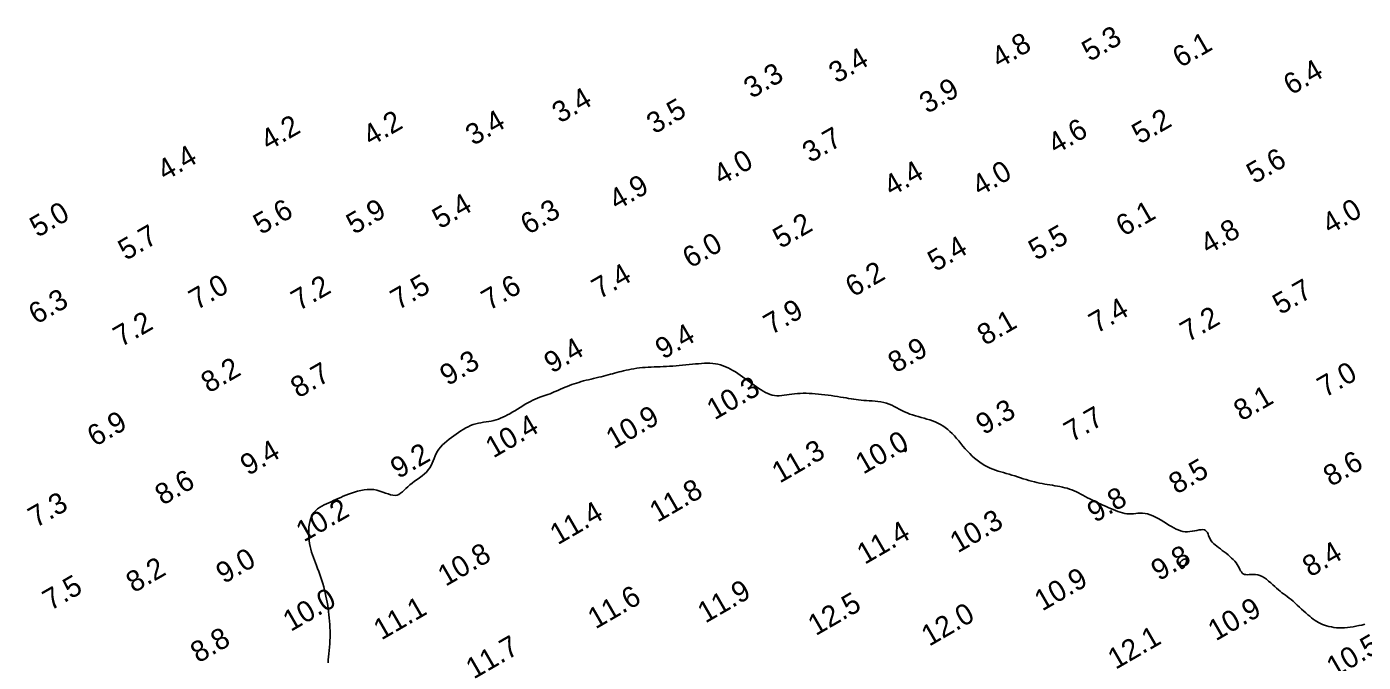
# Model space of a CAD drawing. Extents: x 3024098 to 3056816, y 418252 to 509144.
# Drawn here: x 3031393.5 to 3031713.3, y 418750.5 to 418902.6 of the extents above; entities that cross this region are included whole.
import ezdxf

# ---------------------------------------------------------------- set-up
doc = ezdxf.new("R2010")
doc.units = 0
doc.layers.add('V-CHAN-CONT-EL10', color=7, linetype='Continuous')
doc.layers.add('V-TOPO-SOUN-0911', color=7, linetype='Continuous')

msp = doc.modelspace()

# ---------------------------------------------------------------- linework, layer by layer
at = {"layer": 'V-CHAN-CONT-EL10'}
for points in [[(3031461.27, 418784.46), (3031461.49, 418785.16), (3031461.78, 418785.79), (3031462.14, 418786.35), (3031462.56, 418786.82), (3031463.02, 418787.23), (3031463.54, 418787.59), (3031464.08, 418787.91), (3031464.64, 418788.2), (3031465.21, 418788.46), (3031465.78, 418788.72), (3031466.34, 418788.97), (3031466.89, 418789.23), (3031467.45, 418789.49), (3031468.02, 418789.75), (3031468.59, 418790.01), (3031469.19, 418790.27), (3031469.81, 418790.52), (3031470.47, 418790.78), (3031471.17, 418791.03), (3031471.89, 418791.27), (3031472.64, 418791.48), (3031473.41, 418791.67), (3031474.18, 418791.8), (3031474.96, 418791.89), (3031475.73, 418791.91), (3031476.49, 418791.85), (3031477.24, 418791.71), (3031477.95, 418791.52), (3031478.65, 418791.28), (3031479.31, 418791.04), (3031479.94, 418790.81), (3031480.54, 418790.62), (3031481.09, 418790.5), (3031481.6, 418790.47), (3031482.07, 418790.55), (3031482.51, 418790.72), (3031482.93, 418790.98), (3031483.34, 418791.31), (3031483.75, 418791.69), (3031484.18, 418792.11), (3031484.63, 418792.55), (3031485.13, 418792.99), (3031485.68, 418793.42), (3031486.26, 418793.85), (3031486.86, 418794.28), (3031487.46, 418794.71), (3031488.05, 418795.15), (3031488.61, 418795.6), (3031489.12, 418796.07), (3031489.56, 418796.57), (3031489.94, 418797.09), (3031490.24, 418797.64), (3031490.5, 418798.2), (3031490.74, 418798.77), (3031490.96, 418799.34), (3031491.19, 418799.91), (3031491.45, 418800.47), (3031491.75, 418801.02), (3031492.1, 418801.54), (3031492.51, 418802.05), (3031492.96, 418802.54), (3031493.45, 418803.01), (3031493.97, 418803.46), (3031494.51, 418803.9), (3031495.07, 418804.33), (3031495.64, 418804.75), (3031496.2, 418805.15), (3031496.77, 418805.55), (3031497.34, 418805.92), (3031497.92, 418806.28), (3031498.5, 418806.61), (3031499.08, 418806.91), (3031499.68, 418807.17), (3031500.29, 418807.4), (3031500.9, 418807.58), (3031501.53, 418807.73), (3031502.16, 418807.85), (3031502.79, 418807.96), (3031503.41, 418808.06), (3031504.02, 418808.16), (3031504.63, 418808.27), (3031505.21, 418808.4), (3031505.78, 418808.55), (3031506.33, 418808.73), (3031506.87, 418808.94), (3031507.41, 418809.18), (3031507.95, 418809.44), (3031508.5, 418809.72), (3031509.06, 418810.03), (3031509.65, 418810.37), (3031510.25, 418810.73), (3031510.87, 418811.11), (3031511.5, 418811.5), (3031512.14, 418811.89), (3031512.77, 418812.27), (3031513.4, 418812.63), (3031514.01, 418812.97), (3031514.6, 418813.27), (3031515.16, 418813.53), (3031515.7, 418813.76), (3031516.22, 418813.96), (3031516.72, 418814.14), (3031517.22, 418814.31), (3031517.71, 418814.47), (3031518.19, 418814.64), (3031518.68, 418814.81), (3031519.18, 418815.01), (3031519.68, 418815.22), (3031520.19, 418815.44), (3031520.71, 418815.67), (3031521.23, 418815.9), (3031521.76, 418816.13), (3031522.29, 418816.35), (3031522.82, 418816.57), (3031523.36, 418816.78), (3031523.9, 418816.98), (3031524.45, 418817.17), (3031525.01, 418817.35), (3031525.57, 418817.52), (3031526.14, 418817.69), (3031526.72, 418817.85), (3031527.31, 418818.01), (3031527.9, 418818.16), (3031528.51, 418818.3), (3031529.12, 418818.45), (3031529.73, 418818.6), (3031530.33, 418818.74), (3031530.92, 418818.88), (3031531.5, 418819.02), (3031532.06, 418819.17), (3031532.6, 418819.31), (3031533.12, 418819.45), (3031533.64, 418819.6), (3031534.15, 418819.74), (3031534.67, 418819.88), (3031535.19, 418820.03), (3031535.73, 418820.16), (3031536.29, 418820.3), (3031536.88, 418820.43), (3031537.48, 418820.55), (3031538.12, 418820.67), (3031538.76, 418820.78), (3031539.43, 418820.88), (3031540.1, 418820.97), (3031540.79, 418821.04), (3031541.48, 418821.11), (3031542.18, 418821.16), (3031542.89, 418821.19), (3031543.6, 418821.22), (3031544.32, 418821.24), (3031545.04, 418821.27), (3031545.78, 418821.29), (3031546.53, 418821.32), (3031547.29, 418821.36), (3031548.06, 418821.41), (3031548.84, 418821.48), (3031549.62, 418821.55), (3031550.41, 418821.62), (3031551.2, 418821.7), (3031551.97, 418821.78), (3031552.74, 418821.85), (3031553.48, 418821.93), (3031554.21, 418821.99), (3031554.93, 418822.04), (3031555.62, 418822.08), (3031556.3, 418822.1), (3031556.96, 418822.08), (3031557.61, 418822.04), (3031558.25, 418821.97), (3031558.87, 418821.85), (3031559.49, 418821.7), (3031560.1, 418821.5), (3031560.7, 418821.26), (3031561.29, 418820.99), (3031561.88, 418820.69), (3031562.46, 418820.37), (3031563.04, 418820.02), (3031563.62, 418819.65), (3031564.19, 418819.26), (3031564.76, 418818.86), (3031565.33, 418818.45), (3031565.89, 418818.04), (3031566.45, 418817.63), (3031567, 418817.22), (3031567.55, 418816.82), (3031568.1, 418816.43), (3031568.64, 418816.06), (3031569.18, 418815.71), (3031569.71, 418815.39), (3031570.25, 418815.1), (3031570.79, 418814.85), (3031571.33, 418814.64), (3031571.87, 418814.48), (3031572.42, 418814.38), (3031572.98, 418814.33), (3031573.55, 418814.33), (3031574.13, 418814.37), (3031574.72, 418814.44), (3031575.32, 418814.53), (3031575.94, 418814.62), (3031576.56, 418814.72), (3031577.21, 418814.79), (3031577.88, 418814.85), (3031578.56, 418814.89), (3031579.25, 418814.9), (3031579.96, 418814.9), (3031580.68, 418814.88), (3031581.42, 418814.84), (3031582.16, 418814.79), (3031582.92, 418814.72), (3031583.69, 418814.64), (3031584.46, 418814.55), (3031585.23, 418814.45), (3031585.99, 418814.35), (3031586.74, 418814.24), (3031587.47, 418814.13), (3031588.18, 418814.01), (3031588.87, 418813.9), (3031589.52, 418813.79), (3031590.14, 418813.69), (3031590.75, 418813.59), (3031591.35, 418813.49), (3031591.94, 418813.41), (3031592.53, 418813.33), (3031593.14, 418813.26), (3031593.77, 418813.2), (3031594.42, 418813.16), (3031595.09, 418813.12), (3031595.77, 418813.08), (3031596.46, 418813.02), (3031597.16, 418812.95), (3031597.85, 418812.85), (3031598.53, 418812.71), (3031599.19, 418812.53), (3031599.83, 418812.31), (3031600.45, 418812.04), (3031601.06, 418811.75), (3031601.67, 418811.43), (3031602.27, 418811.11), (3031602.88, 418810.79), (3031603.49, 418810.48), (3031604.12, 418810.2), (3031604.77, 418809.94), (3031605.44, 418809.72), (3031606.12, 418809.51), (3031606.8, 418809.32), (3031607.49, 418809.13), (3031608.18, 418808.94), (3031608.86, 418808.74), (3031609.54, 418808.53), (3031610.2, 418808.3), (3031610.84, 418808.04), (3031611.48, 418807.76), (3031612.1, 418807.44), (3031612.7, 418807.09), (3031613.28, 418806.7), (3031613.85, 418806.27), (3031614.4, 418805.79), (3031614.94, 418805.27), (3031615.46, 418804.71), (3031615.98, 418804.12), (3031616.48, 418803.51), (3031617, 418802.89), (3031617.51, 418802.26), (3031618.04, 418801.64), (3031618.58, 418801.04), (3031619.13, 418800.46), (3031619.71, 418799.9), (3031620.3, 418799.38), (3031620.9, 418798.88), (3031621.51, 418798.42), (3031622.13, 418798), (3031622.75, 418797.62), (3031623.38, 418797.28), (3031624.01, 418796.99), (3031624.65, 418796.73), (3031625.28, 418796.51), (3031625.92, 418796.3), (3031626.57, 418796.11), (3031627.22, 418795.93), (3031627.88, 418795.75), (3031628.54, 418795.56), (3031629.22, 418795.35), (3031629.89, 418795.13), (3031630.58, 418794.91), (3031631.26, 418794.68), (3031631.94, 418794.46), (3031632.61, 418794.24), (3031633.28, 418794.04), (3031633.94, 418793.86), (3031634.59, 418793.69), (3031635.22, 418793.55), (3031635.85, 418793.42), (3031636.47, 418793.3), (3031637.08, 418793.19), (3031637.69, 418793.09), (3031638.29, 418793), (3031638.9, 418792.9), (3031639.5, 418792.8), (3031640.1, 418792.7), (3031640.7, 418792.58), (3031641.29, 418792.46), (3031641.88, 418792.32), (3031642.45, 418792.17), (3031643.02, 418791.99), (3031643.57, 418791.8), (3031644.11, 418791.58), (3031644.64, 418791.34), (3031645.16, 418791.08), (3031645.69, 418790.8), (3031646.21, 418790.52), (3031646.75, 418790.23), (3031647.31, 418789.92), (3031647.88, 418789.62), (3031648.47, 418789.32), (3031649.08, 418789.02), (3031649.7, 418788.72), (3031650.33, 418788.43), (3031650.97, 418788.14), (3031651.6, 418787.86), (3031652.22, 418787.59), (3031652.84, 418787.33), (3031653.43, 418787.08), (3031654.02, 418786.85), (3031654.58, 418786.64), (3031655.14, 418786.46), (3031655.68, 418786.3), (3031656.22, 418786.18), (3031656.75, 418786.1), (3031657.28, 418786.06), (3031657.8, 418786.06), (3031658.33, 418786.1), (3031658.86, 418786.15), (3031659.39, 418786.19), (3031659.94, 418786.22), (3031660.5, 418786.22), (3031661.08, 418786.17), (3031661.68, 418786.05), (3031662.3, 418785.85), (3031662.94, 418785.59), (3031663.58, 418785.28), (3031664.24, 418784.92), (3031664.9, 418784.54), (3031665.54, 418784.15), (3031666.18, 418783.75), (3031666.79, 418783.38), (3031667.38, 418783.03), (3031667.94, 418782.71), (3031668.5, 418782.43), (3031669.04, 418782.2), (3031669.58, 418782.01), (3031670.12, 418781.87), (3031670.66, 418781.79), (3031671.22, 418781.77), (3031671.79, 418781.8), (3031672.37, 418781.89), (3031672.94, 418781.99), (3031673.49, 418782.11), (3031674.02, 418782.21), (3031674.5, 418782.27), (3031674.93, 418782.29), (3031675.29, 418782.23), (3031675.58, 418782.08), (3031675.8, 418781.86), (3031675.99, 418781.57), (3031676.15, 418781.23), (3031676.29, 418780.86), (3031676.45, 418780.47), (3031676.63, 418780.08), (3031676.85, 418779.69), (3031677.12, 418779.32), (3031677.45, 418778.97), (3031677.82, 418778.63), (3031678.22, 418778.3), (3031678.65, 418777.97), (3031679.1, 418777.65), (3031679.56, 418777.32), (3031680.02, 418776.98), (3031680.48, 418776.62), (3031680.93, 418776.26), (3031681.37, 418775.88), (3031681.78, 418775.49), (3031682.17, 418775.1), (3031682.53, 418774.71), (3031682.86, 418774.31), (3031683.14, 418773.92), (3031683.38, 418773.52), (3031683.58, 418773.14), (3031683.77, 418772.78), (3031683.95, 418772.44), (3031684.13, 418772.15), (3031684.34, 418771.9), (3031684.57, 418771.7), (3031684.86, 418771.57), (3031685.2, 418771.51), (3031685.59, 418771.49), (3031686.03, 418771.51), (3031686.5, 418771.54), (3031687, 418771.56), (3031687.51, 418771.54), (3031688.04, 418771.47), (3031688.58, 418771.33), (3031689.11, 418771.1), (3031689.63, 418770.78), (3031690.15, 418770.41), (3031690.65, 418769.99), (3031691.15, 418769.55), (3031691.63, 418769.1), (3031692.1, 418768.66), (3031692.55, 418768.24), (3031692.99, 418767.86), (3031693.42, 418767.52), (3031693.84, 418767.19), (3031694.25, 418766.88), (3031694.68, 418766.57), (3031695.11, 418766.25), (3031695.55, 418765.91), (3031696.01, 418765.54), (3031696.5, 418765.13), (3031697, 418764.69), (3031697.51, 418764.23), (3031698.03, 418763.75), (3031698.54, 418763.28), (3031699.05, 418762.81), (3031699.55, 418762.35), (3031700.03, 418761.93), (3031700.48, 418761.54), (3031700.92, 418761.18), (3031701.34, 418760.85), (3031701.76, 418760.56), (3031702.18, 418760.29), (3031702.61, 418760.04), (3031703.05, 418759.82), (3031703.52, 418759.61), (3031704.02, 418759.43), (3031704.54, 418759.26), (3031705.1, 418759.11), (3031705.67, 418758.99), (3031706.27, 418758.89), (3031706.88, 418758.82), (3031707.51, 418758.78), (3031708.16, 418758.77), (3031708.82, 418758.8), (3031709.49, 418758.85), (3031710.17, 418758.94), (3031710.85, 418759.04), (3031711.54, 418759.17), (3031712.24, 418759.31), (3031712.94, 418759.46), (3031713.64, 418759.63)], [(3031465.58, 418750.44), (3031465.63, 418751.12), (3031465.7, 418751.84), (3031465.77, 418752.58), (3031465.83, 418753.35), (3031465.9, 418754.13), (3031465.95, 418754.92), (3031466, 418755.72), (3031466.03, 418756.51), (3031466.04, 418757.3), (3031466.03, 418758.08), (3031466.01, 418758.85), (3031465.97, 418759.62), (3031465.92, 418760.39), (3031465.86, 418761.15), (3031465.78, 418761.9), (3031465.69, 418762.66), (3031465.59, 418763.41), (3031465.48, 418764.16), (3031465.35, 418764.91), (3031465.21, 418765.65), (3031465.06, 418766.4), (3031464.9, 418767.14), (3031464.71, 418767.89), (3031464.52, 418768.63), (3031464.3, 418769.37), (3031464.07, 418770.1), (3031463.83, 418770.84), (3031463.58, 418771.56), (3031463.32, 418772.28), (3031463.06, 418772.98), (3031462.8, 418773.67), (3031462.55, 418774.34), (3031462.31, 418774.99), (3031462.07, 418775.64), (3031461.85, 418776.28), (3031461.64, 418776.92), (3031461.46, 418777.58), (3031461.3, 418778.26), (3031461.16, 418778.96), (3031461.05, 418779.7), (3031460.98, 418780.48), (3031460.94, 418781.29), (3031460.95, 418782.1), (3031461, 418782.92), (3031461.1, 418783.71), (3031461.27, 418784.46)]]:
    msp.add_lwpolyline(points, dxfattribs=at)
for points in [[(3031603.59, 418801.04), (3031603.61, 418801.02), (3031603.64, 418801.01), (3031603.66, 418801), (3031603.68, 418800.99), (3031603.71, 418800.98), (3031603.73, 418800.98), (3031603.75, 418800.98), (3031603.78, 418800.98), (3031603.8, 418800.99), (3031603.82, 418801.01), (3031603.84, 418801.03), (3031603.86, 418801.07), (3031603.88, 418801.11), (3031603.89, 418801.17), (3031603.91, 418801.24), (3031603.92, 418801.32), (3031603.93, 418801.42), (3031603.94, 418801.52), (3031603.94, 418801.61), (3031603.93, 418801.7), (3031603.92, 418801.78), (3031603.9, 418801.84), (3031603.86, 418801.88), (3031603.82, 418801.89), (3031603.76, 418801.88), (3031603.7, 418801.85), (3031603.64, 418801.8), (3031603.58, 418801.74), (3031603.52, 418801.68), (3031603.47, 418801.61), (3031603.43, 418801.54), (3031603.4, 418801.48), (3031603.38, 418801.42), (3031603.37, 418801.37), (3031603.37, 418801.33), (3031603.37, 418801.28), (3031603.38, 418801.25), (3031603.39, 418801.21), (3031603.41, 418801.18), (3031603.43, 418801.16), (3031603.44, 418801.14), (3031603.46, 418801.12), (3031603.48, 418801.1), (3031603.5, 418801.09), (3031603.52, 418801.08), (3031603.54, 418801.07), (3031603.57, 418801.05)], [(3031670.6, 418773.61), (3031670.71, 418773.84), (3031670.82, 418774.08), (3031670.91, 418774.33), (3031670.98, 418774.58), (3031671.02, 418774.8), (3031671.02, 418774.99), (3031670.98, 418775.14), (3031670.89, 418775.23), (3031670.75, 418775.26), (3031670.59, 418775.25), (3031670.41, 418775.2), (3031670.22, 418775.12), (3031670.03, 418775.01), (3031669.86, 418774.88), (3031669.71, 418774.74), (3031669.6, 418774.59), (3031669.52, 418774.44), (3031669.46, 418774.29), (3031669.43, 418774.14), (3031669.42, 418774), (3031669.43, 418773.86), (3031669.44, 418773.73), (3031669.47, 418773.61), (3031669.49, 418773.5), (3031669.52, 418773.41), (3031669.55, 418773.32), (3031669.58, 418773.25), (3031669.62, 418773.19), (3031669.67, 418773.14), (3031669.72, 418773.09), (3031669.78, 418773.06), (3031669.84, 418773.03), (3031669.91, 418773.01), (3031669.99, 418773.01), (3031670.08, 418773.03), (3031670.17, 418773.07), (3031670.27, 418773.15), (3031670.37, 418773.26), (3031670.48, 418773.42)]]:
    msp.add_lwpolyline(points, close=True, dxfattribs=at)

# ---------------------------------------------------------------- texts
at = {"layer": 'V-TOPO-SOUN-0911'}
for s, p in [('5.3', (3031647.83, 418894.17)), ('4.8', (3031626.2, 418892.57)), ('6.1', (3031669.53, 418892.68)), ('3.4', (3031587.26, 418888.96)), ('3.3', (3031566.92, 418885.32)), ('6.4', (3031696.05, 418886.14)), ('3.9', (3031608.95, 418881.71)), ('3.4', (3031521.05, 418879.41)), ('3.5', (3031543.65, 418876.82)), ('4.2', (3031475.78, 418873.93)), ('3.4', (3031500.32, 418874.06)), ('5.2', (3031659.8, 418874.39)), ('4.2', (3031451.3, 418872.85)), ('3.7', (3031580.93, 418869.93)), ('4.6', (3031639.69, 418872)), ('4.4', (3031426.57, 418865.63)), ('4.0', (3031559.65, 418864.55)), ('5.6', (3031687.23, 418864.91)), ('4.4', (3031600.42, 418861.92)), ('4.0', (3031621.53, 418861.95)), ('4.9', (3031534.67, 418858.58)), ('5.0', (3031396.04, 418852.08)), ('5.6', (3031449.53, 418852.74)), ('5.9', (3031471.78, 418852.8)), ('5.4', (3031492.35, 418854.11)), ('6.3', (3031513.48, 418852.74)), ('6.1', (3031655.98, 418852.33)), ('4.0', (3031705.32, 418852.83)), ('5.2', (3031573.88, 418849.42)), ('4.8', (3031676.17, 418848.01)), ('5.7', (3031417.18, 418846.57)), ('6.0', (3031552.27, 418844.7)), ('5.5', (3031635.05, 418846.57)), ('5.4', (3031610.92, 418843.91)), ('7.4', (3031530.5, 418837.32)), ('6.2', (3031591.23, 418837.81)), ('7.0', (3031434.13, 418834.72)), ('7.2', (3031458.59, 418834.53)), ('7.5', (3031482.36, 418834.73)), ('7.6', (3031504.12, 418834.6)), ('5.7', (3031693.46, 418833.58)), ('6.3', (3031395.76, 418831.28)), ('7.9', (3031571.64, 418828.79)), ('7.4', (3031649.5, 418829.11)), ('7.2', (3031416.03, 418825.87)), ('8.1', (3031622.77, 418826.21)), ('7.2', (3031671.35, 418827.05)), ('9.4', (3031545.73, 418822.91)), ('9.4', (3031519.12, 418819.57)), ('8.9', (3031601.43, 418819.63)), ('9.3', (3031494.18, 418816.58)), ('8.2', (3031437.03, 418814.84)), ('8.7', (3031458.46, 418813.63)), ('7.0', (3031704.17, 418813.79)), ('10.3 ', (3031558.06, 418808.41)), ('8.1', (3031684.16, 418808.13)), ('10.9 ', (3031533.95, 418801.45)), ('9.3', (3031622.46, 418804.84)), ('7.7', (3031643.53, 418803.1)), ('6.9', (3031409.8, 418802.02)), ('10.4 ', (3031505.11, 418799.29)), ('10.0 ', (3031593.64, 418795.41)), ('9.4', (3031446.42, 418795.09)), ('9.2', (3031482.37, 418794.34)), ('11.3 ', (3031573.65, 418793.28)), ('8.5', (3031668.62, 418790.63)), ('8.6', (3031705.6, 418792.47)), ('8.6', (3031426.01, 418787.98)), ('11.8 ', (3031544.38, 418783.9)), ('7.3', (3031395.66, 418782.63)), ('10.2 ', (3031459.77, 418779.21)), ('9.8', (3031649.1, 418783.84)), ('11.4 ', (3031520.53, 418778.52)), ('10.3 ', (3031616.26, 418776.58)), ('11.4 ', (3031593.99, 418773.83)), ('9.0', (3031440.62, 418769.21)), ('10.8 ', (3031493.69, 418768.58)), ('9.8', (3031664.39, 418769.9)), ('8.4', (3031700.61, 418770.81)), ('8.2', (3031419.09, 418767.04)), ('7.5', (3031399.13, 418762.78)), ('11.9 ', (3031555.86, 418759.78)), ('10.9 ', (3031636.47, 418762.67)), ('10.0 ', (3031456.64, 418757.78)), ('11.6 ', (3031529.58, 418758.38)), ('12.5 ', (3031582.27, 418756.77)), ('11.1 ', (3031478.32, 418755.73)), ('12.0 ', (3031609.42, 418754.24)), ('10.9 ', (3031678.01, 418755.52)), ('8.8', (3031434.51, 418750.24)), ('12.1 ', (3031654.04, 418748.71)), ('10.5 ', (3031706.38, 418746.76)), ('11.7 ', (3031500.42, 418746.4))]:
    msp.add_text(s, height=5, rotation=30, dxfattribs=at).set_placement(p)

doc.saveas('drawing.dxf')
